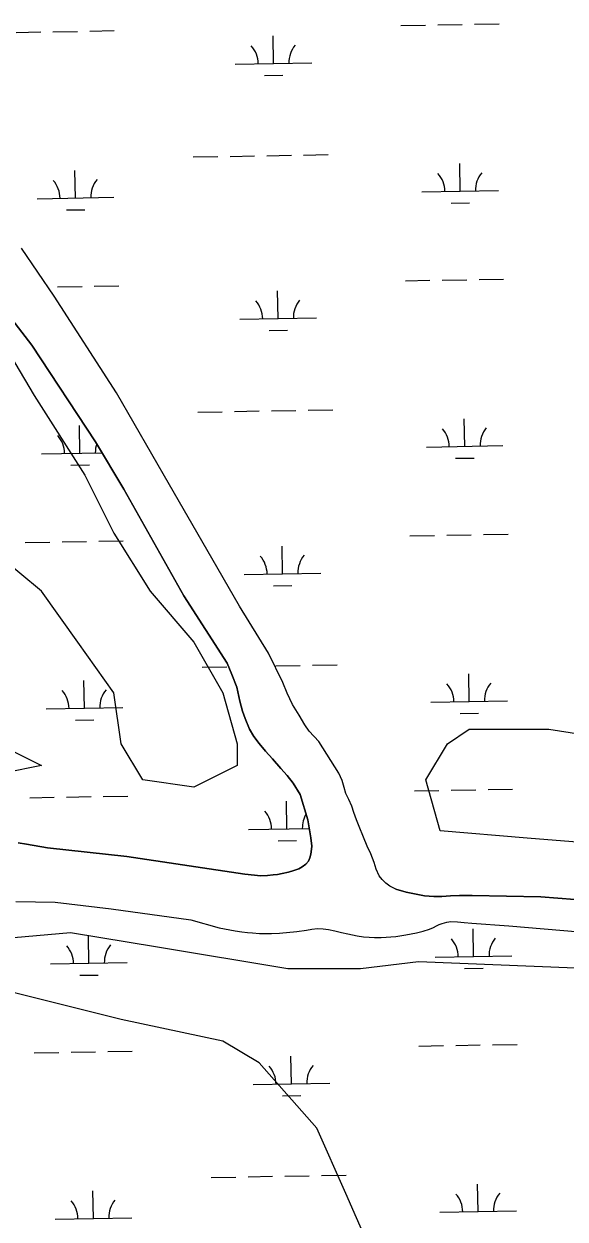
# Model space of a CAD drawing. Extents: x 3903937 to 3942190, y 260677 to 286651.
# Drawn here: x 3922070 to 3922776, y 273792 to 275350 of the extents above; entities that cross this region are included whole.
import ezdxf

# ---------------------------------------------------------------- set-up
doc = ezdxf.new("R2010")
doc.units = 0
for name, color, linetype in [('V-SITE-VEGE', 7, 'Continuous'), ('V-TOPO-SHOR', 7, 'Continuous'), ('V-WETL-SWMP', 7, 'Continuous')]:
    doc.layers.add(name, color=color, linetype=linetype)

msp = doc.modelspace()

# ---------------------------------------------------------------- linework, layer by layer
at = {"layer": 'V-SITE-VEGE'}
for points in [[(3922026.8, 274960.5), (3922083.6, 274865.9), (3922149.8, 274761.8), (3922187.6, 274686.1), (3922234.9, 274610.4), (3922291.6, 274544.2), (3922329.5, 274478), (3922348.4, 274411.7), (3922348.4, 274383.3), (3922291.6, 274355), (3922225.4, 274364.4), (3922197.1, 274411.7), (3922187.6, 274478), (3922140.3, 274544.2), (3922093, 274610.4), (3922036.3, 274657.7)], [(3922026.8, 274156.3), (3922130.9, 274165.7), (3922244.4, 274146.8), (3922414.6, 274118.4), (3922509.2, 274118.4), (3922584.8, 274127.9), (3923048.2, 274108.9), (3923473.8, 274071.1), (3923927.8, 274052.2), (3923994, 274014.3), (3924060.2, 273976.5), (3924060.2, 273929.2), (3923889.9, 273900.8), (3923767, 273891.3), (3923644, 273910.2), (3923530.5, 273938.6), (3923417.1, 273881.9), (3923303.6, 273768.3), (3923275.2, 273844), (3923218.5, 273910.2), (3923114.4, 273929.2), (3923038.8, 273891.3), (3923067.1, 273787.2)], [(3922556.4, 273673.7), (3922490.2, 273825.1), (3922452.4, 273910.2), (3922376.8, 273995.4), (3922329.5, 274023.8), (3922197.1, 274052.2), (3922045.8, 274090)]]:
    msp.add_lwpolyline(points, dxfattribs=at)
for points in [[(3921516.1, 274487.4), (3921743.1, 274478), (3921866.1, 274449.6), (3922036.3, 274411.7), (3922093, 274383.3), (3922045.8, 274373.9), (3921970.1, 274364.4), (3921818.8, 274364.4), (3921506.7, 274364.4), (3920967.6, 274402.3), (3920778.5, 274430.6), (3920731.2, 274468.5), (3920721.7, 274487.4), (3920750.1, 274506.3), (3920844.7, 274506.3)], [(3923057.7, 274383.3), (3923445.4, 274364.4), (3923596.7, 274364.4), (3923823.7, 274307.6), (3923899.4, 274241.4), (3923795.3, 274231.9), (3923644, 274231.9), (3923313, 274241.4), (3922726.7, 274288.7), (3922613.2, 274298.2), (3922594.3, 274364.4), (3922622.6, 274411.7), (3922651, 274430.6), (3922755, 274430.6)]]:
    msp.add_lwpolyline(points, close=True, dxfattribs=at)
at = {"layer": 'V-TOPO-SHOR'}
for points in [[(3922555.2, 274221.9), (3922547.5, 274225.9), (3922542.2, 274230), (3922537.3, 274234.7), (3922533.5, 274239.3), (3922529.8, 274248.1), (3922526.9, 274256.9), (3922522.8, 274267.9), (3922518, 274278.3), (3922512.9, 274290), (3922507.3, 274303.7), (3922504, 274312.6), (3922500.6, 274322.1), (3922497.8, 274330.2), (3922494, 274339.1), (3922490.2, 274346.7), (3922488, 274354.6), (3922485.2, 274363.9), (3922480.8, 274373.3), (3922454.7, 274414.6), (3922442.3, 274428), (3922436.6, 274436.5), (3922429.1, 274449.1), (3922420.6, 274462.8), (3922413.7, 274477.4), (3922408, 274491.6), (3922389.3, 274529.7), (3922351.2, 274591.1), (3922308.6, 274664.9), (3922260.2, 274749.3), (3922191, 274869), (3922109.6, 274995.4), (3922066.8, 275057.6)], [(3922062.7, 274282.6), (3922073.7, 274280.9), (3922100.8, 274275.8), (3922204.3, 274264.6), (3922358.4, 274241.6), (3922379.4, 274239.2), (3922388, 274239.8), (3922395.2, 274240.5), (3922401.1, 274241.3), (3922407.2, 274242.6), (3922415.1, 274244.4), (3922422.3, 274246.4), (3922428.6, 274248.5), (3922433.3, 274251), (3922437.9, 274254.5), (3922441.5, 274258.7), (3922443.2, 274262.8), (3922444.5, 274267.8), (3922445.4, 274274.1), (3922445.8, 274278.3), (3922444.6, 274288.8), (3922442.3, 274302.1), (3922440.6, 274312.6), (3922430.5, 274345.3), (3922421.3, 274360.3), (3922413.7, 274370.4), (3922405.2, 274379.5), (3922394.3, 274391.9), (3922385.4, 274402.1), (3922377.2, 274411.9), (3922370, 274421.2), (3922364.2, 274430.6), (3922358.6, 274444.6), (3922355.1, 274454.2), (3922351.8, 274467.3), (3922347.9, 274485.2), (3922341.4, 274502), (3922335.1, 274516.6), (3922278.8, 274604.3), (3922200.6, 274743.7), (3922163.6, 274805.2), (3922080.3, 274931.5), (3922013.7, 275017.8)], [(3922555.2, 274221.9), (3922568.7, 274218.3), (3922592.6, 274213.5), (3922604.9, 274212.3), (3922615.3, 274212.4), (3922626.5, 274213.3), (3922638.2, 274213.8), (3922655, 274213.7), (3922744.5, 274212), (3922911.1, 274199.2), (3923137.7, 274189.5), (3923308.3, 274180.5), (3923597.1, 274169), (3923793, 274150.3)], [(3922059.5, 274206), (3922111.1, 274205.2), (3922183.9, 274196.4), (3922288.1, 274181.9), (3922324.7, 274171.7), (3922345.8, 274167.6), (3922354.5, 274166.3), (3922361.6, 274165.5), (3922368.4, 274164.9), (3922377.3, 274164.4), (3922384.9, 274164.1), (3922393, 274164.1), (3922403.7, 274164.5), (3922426, 274166.7), (3922438.6, 274168.5), (3922445.5, 274169.9), (3922453, 274170.6), (3922460.5, 274170.1), (3922467.5, 274169.4), (3922475.8, 274167.7), (3922484.4, 274165.7), (3922492.6, 274163.8), (3922498.6, 274162.4), (3922505, 274161.3), (3922512.9, 274160), (3922520.6, 274159.4), (3922527.5, 274158.9), (3922536.2, 274159), (3922555.2, 274160.2), (3922568.4, 274162.5), (3922582.2, 274165.3), (3922591.1, 274167.4), (3922599.3, 274169.8), (3922604.4, 274172.1), (3922608.5, 274174.2), (3922611.7, 274176.1), (3922615.5, 274177.4), (3922621.8, 274178.9), (3922627.2, 274179.7), (3922635.6, 274179.5), (3922644.5, 274178.7), (3922654.2, 274177.8), (3922702.5, 274174.4), (3922794.7, 274166.6)]]:
    msp.add_lwpolyline(points, dxfattribs=at)
at = {"layer": 'V-WETL-SWMP'}
for p, q in [((3922658, 275349.7), (3922690, 275350.2)), ((3922060.1, 275339.1), (3922092.1, 275339.7)), ((3922108.1, 275340), (3922140.1, 275340.5)), ((3922156.1, 275340.8), (3922188.1, 275341.4)), ((3922395.8, 275298.6), (3922395.1, 275334.6)), ((3922562, 275348), (3922594, 275348.5)), ((3922610, 275348.8), (3922642, 275349.4)), ((3922345.8, 275297.7), (3922445.8, 275299.5)), ((3922384, 275283), (3922408, 275283.4)), ((3922387, 275178.4), (3922419, 275178.9)), ((3922435, 275179.2), (3922467, 275179.8)), ((3922291, 275176.7), (3922323, 275177.2)), ((3922339, 275177.5), (3922371, 275178.1)), ((3922639.2, 275132), (3922638.6, 275168)), ((3922137.4, 275123.2), (3922136.7, 275159.2)), ((3922589.2, 275131.2), (3922689.2, 275132.9)), ((3922087.4, 275122.3), (3922187.4, 275124.1)), ((3922627.5, 275116.4), (3922651.5, 275116.8)), ((3922125.6, 275107.6), (3922149.6, 275108)), ((3922109.6, 274995.4), (3922066.8, 275057.6)), ((3922114, 275007.4), (3922146, 275007.9)), ((3922162, 275008.2), (3922194, 275008.8)), ((3922567.8, 275015.3), (3922599.8, 275015.9)), ((3922615.8, 275016.2), (3922647.8, 275016.7)), ((3922663.8, 275017), (3922695.8, 275017.6)), ((3922191, 274869), (3922109.6, 274995.4)), ((3922401.6, 274966), (3922401, 275002)), ((3922351.6, 274965.1), (3922451.6, 274966.9)), ((3922389.9, 274950.3), (3922413.9, 274950.8)), ((3922260.2, 274749.3), (3922191, 274869)), ((3922296.9, 274844), (3922328.9, 274844.6)), ((3922344.9, 274844.9), (3922376.9, 274845.5)), ((3922392.9, 274845.7), (3922424.9, 274846.3)), ((3922440.9, 274846.6), (3922472.9, 274847.1)), ((3922143.2, 274790.6), (3922142.6, 274826.6)), ((3922645.1, 274799.4), (3922644.4, 274835.4)), ((3922093.2, 274789.7), (3922172, 274791.1)), ((3922595.1, 274798.5), (3922695, 274800.3)), ((3922131.5, 274775), (3922155.5, 274775.4)), ((3922633.3, 274783.8), (3922657.3, 274784.2)), ((3922308.6, 274664.9), (3922260.2, 274749.3)), ((3922573.7, 274682.7), (3922605.7, 274683.3)), ((3922621.7, 274683.6), (3922653.7, 274684.1)), ((3922669.7, 274684.4), (3922701.7, 274685)), ((3922071.9, 274673.9), (3922103.9, 274674.4)), ((3922119.9, 274674.7), (3922151.8, 274675.3)), ((3922167.8, 274675.6), (3922199.8, 274676.1)), ((3922351.2, 274591.1), (3922308.6, 274664.9)), ((3922407.5, 274633.4), (3922406.8, 274669.3)), ((3922357.5, 274632.5), (3922457.5, 274634.2)), ((3922395.7, 274617.7), (3922419.7, 274618.1)), ((3922389.3, 274529.7), (3922351.2, 274591.1)), ((3922408, 274491.6), (3922389.3, 274529.7)), ((3922302.8, 274511.4), (3922334.7, 274512)), ((3922398.7, 274513.1), (3922430.7, 274513.7)), ((3922446.7, 274514), (3922478.7, 274514.5)), ((3922149.1, 274458), (3922148.4, 274494)), ((3922650.9, 274466.8), (3922650.3, 274502.8)), ((3922413.7, 274477.4), (3922408, 274491.6)), ((3922420.6, 274462.8), (3922413.7, 274477.4)), ((3922429.1, 274449.1), (3922420.6, 274462.8)), ((3922600.9, 274465.9), (3922700.9, 274467.7)), ((3922099.1, 274457.1), (3922199.1, 274458.8)), ((3922436.6, 274436.5), (3922429.1, 274449.1)), ((3922639.2, 274451.2), (3922663.2, 274451.6)), ((3922137.4, 274442.3), (3922161.3, 274442.8)), ((3922442.3, 274428), (3922436.6, 274436.5)), ((3922454.7, 274414.6), (3922442.3, 274428)), ((3922480.8, 274373.3), (3922454.7, 274414.6)), ((3922485.2, 274363.9), (3922480.8, 274373.3)), ((3922488, 274354.6), (3922485.2, 274363.9)), ((3922490.2, 274346.7), (3922488, 274354.6)), ((3922077.7, 274341.3), (3922109.7, 274341.8)), ((3922125.7, 274342.1), (3922157.7, 274342.7)), ((3922173.7, 274343), (3922205.7, 274343.5)), ((3922494, 274339.1), (3922490.2, 274346.7)), ((3922497.8, 274330.2), (3922494, 274339.1)), ((3922579.5, 274350.1), (3922611.5, 274350.7)), ((3922627.5, 274350.9), (3922659.5, 274351.5)), ((3922675.5, 274351.8), (3922707.5, 274352.3)), ((3922413.3, 274300.7), (3922412.7, 274336.7)), ((3922500.6, 274322.1), (3922497.8, 274330.2)), ((3922504, 274312.6), (3922500.6, 274322.1)), ((3922507.3, 274303.7), (3922504, 274312.6)), ((3922363.3, 274299.9), (3922442.5, 274301.2)), ((3922512.9, 274290), (3922507.3, 274303.7)), ((3922401.6, 274285.1), (3922425.6, 274285.5)), ((3922518, 274278.3), (3922512.9, 274290)), ((3922522.8, 274267.9), (3922518, 274278.3)), ((3922526.9, 274256.9), (3922522.8, 274267.9)), ((3922529.8, 274248.1), (3922526.9, 274256.9)), ((3922533.5, 274239.3), (3922529.8, 274248.1)), ((3922537.3, 274234.7), (3922533.5, 274239.3)), ((3922542.2, 274230), (3922537.3, 274234.7)), ((3922547.5, 274225.9), (3922542.2, 274230)), ((3922555.2, 274221.9), (3922547.5, 274225.9)), ((3922568.7, 274218.3), (3922555.2, 274221.9)), ((3922592.6, 274213.5), (3922568.7, 274218.3)), ((3922604.9, 274212.3), (3922592.6, 274213.5)), ((3922626.5, 274213.3), (3922615.3, 274212.4)), ((3922638.2, 274213.8), (3922626.5, 274213.3)), ((3922655, 274213.7), (3922638.2, 274213.8)), ((3922744.5, 274212), (3922655, 274213.7)), ((3922615.3, 274212.4), (3922604.9, 274212.3)), ((3922911.1, 274199.2), (3922744.5, 274212)), ((3922656.8, 274134.2), (3922656.1, 274170.2)), ((3922154.9, 274125.3), (3922154.3, 274161.3)), ((3922606.8, 274133.3), (3922706.8, 274135.1)), ((3922104.9, 274124.5), (3922204.9, 274126.2)), ((3922143.2, 274109.7), (3922167.2, 274110.1)), ((3922645, 274118.5), (3922669, 274119)), ((3922131.6, 274009.5), (3922163.6, 274010)), ((3922179.6, 274010.3), (3922211.5, 274010.9)), ((3922585.4, 274017.5), (3922617.4, 274018)), ((3922633.4, 274018.3), (3922665.4, 274018.9)), ((3922681.4, 274019.2), (3922713.4, 274019.7)), ((3922083.6, 274008.6), (3922115.6, 274009.2)), ((3922419.2, 273968.1), (3922418.5, 274004.1)), ((3922369.2, 273967.2), (3922469.2, 273969)), ((3922407.5, 273952.5), (3922431.4, 273952.9)), ((3922314.5, 273846.2), (3922346.5, 273846.7)), ((3922362.5, 273847), (3922394.5, 273847.6)), ((3922410.4, 273847.9), (3922442.4, 273848.4)), ((3922458.4, 273848.7), (3922490.4, 273849.3)), ((3922160.8, 273792.7), (3922160.2, 273828.7)), ((3922662.6, 273801.6), (3922662, 273837.5)), ((3922110.8, 273791.8), (3922210.8, 273793.6)), ((3922612.6, 273800.7), (3922712.6, 273802.4))]:
    msp.add_line(p, q, dxfattribs=at)
for points in [[(3922013.7, 275017.8), (3922080.3, 274931.5), (3922163.6, 274805.2), (3922200.6, 274743.7), (3922278.8, 274604.3), (3922335.1, 274516.6), (3922341.4, 274502), (3922347.9, 274485.2), (3922351.8, 274467.3), (3922355.1, 274454.2), (3922358.6, 274444.6), (3922364.2, 274430.6), (3922370, 274421.2), (3922377.2, 274411.9), (3922385.4, 274402.1), (3922394.3, 274391.9), (3922405.2, 274379.5), (3922413.7, 274370.4), (3922421.3, 274360.3), (3922430.5, 274345.3), (3922440.6, 274312.6), (3922442.3, 274302.1), (3922444.6, 274288.8), (3922445.8, 274278.3), (3922445.4, 274274.1), (3922444.5, 274267.8), (3922443.2, 274262.8), (3922441.5, 274258.7), (3922437.9, 274254.5), (3922433.3, 274251), (3922428.6, 274248.5), (3922422.3, 274246.4), (3922415.1, 274244.4), (3922407.2, 274242.6), (3922401.1, 274241.3), (3922395.2, 274240.5), (3922388, 274239.8), (3922379.4, 274239.2), (3922358.4, 274241.6), (3922204.3, 274264.6), (3922100.8, 274275.8), (3922073.7, 274280.9), (3922062.7, 274282.6)], [(3922059.5, 274206), (3922111.1, 274205.2), (3922183.9, 274196.4), (3922288.1, 274181.9), (3922324.7, 274171.7), (3922345.8, 274167.6), (3922354.5, 274166.3), (3922361.6, 274165.5), (3922368.4, 274164.9), (3922377.3, 274164.4), (3922384.9, 274164.1), (3922393, 274164.1), (3922403.7, 274164.5), (3922426, 274166.7), (3922438.6, 274168.5), (3922445.5, 274169.9), (3922453, 274170.6), (3922460.5, 274170.1), (3922467.5, 274169.4), (3922475.8, 274167.7), (3922484.4, 274165.7), (3922492.6, 274163.8), (3922498.6, 274162.4), (3922505, 274161.3), (3922512.9, 274160), (3922520.6, 274159.4), (3922527.5, 274158.9), (3922536.2, 274159), (3922555.2, 274160.2), (3922568.4, 274162.5), (3922582.2, 274165.3), (3922591.1, 274167.4), (3922599.3, 274169.8), (3922604.4, 274172.1), (3922608.5, 274174.2), (3922611.7, 274176.1), (3922615.5, 274177.4), (3922621.8, 274178.9), (3922627.2, 274179.7), (3922635.6, 274179.5), (3922644.5, 274178.7), (3922654.2, 274177.8), (3922702.5, 274174.4), (3922794.7, 274166.6)]]:
    msp.add_lwpolyline(points, dxfattribs=at)
for centre, start, end in [((3922340.5, 275298.1), 0.2366, 41.7802), ((3922451, 275300), 140.2366, 181.7802), ((3922584, 275131.6), 0.2366, 41.7802), ((3922694.4, 275133.5), 140.2366, 181.7802), ((3922082.1, 275122.7), 0.2366, 41.7802), ((3922192.6, 275124.7), 140.2366, 181.7802), ((3922346.4, 274965.5), 0.2366, 41.7802), ((3922456.8, 274967.4), 140.2366, 181.7802), ((3922589.8, 274798.9), 0.2366, 41.7802), ((3922700.3, 274800.9), 140.2366, 181.7802), ((3922088, 274790.1), 0.2366, 41.7802), ((3922198.5, 274792), 161.9907, 181.7802), ((3922352.2, 274632.9), 0.2366, 41.7802), ((3922462.7, 274634.8), 140.2366, 181.7802), ((3922093.8, 274457.5), 0.2366, 41.7802), ((3922204.3, 274459.4), 140.2366, 181.7802), ((3922595.7, 274466.3), 0.2366, 41.7802), ((3922706.1, 274468.2), 140.2366, 181.7802), ((3922358.1, 274300.2), 0.2366, 41.7802), ((3922468.5, 274302.2), 149.2175, 181.7802), ((3922601.5, 274133.7), 0.2366, 41.7802), ((3922712, 274135.6), 140.2366, 181.7802), ((3922099.7, 274124.8), 0.2366, 41.7802), ((3922210.2, 274126.8), 140.2366, 181.7802), ((3922363.9, 273967.6), 0.2366, 41.7802), ((3922474.4, 273969.6), 140.2366, 181.7802), ((3922607.4, 273801.1), 0.2366, 41.7802), ((3922717.8, 273803), 140.2366, 181.7802), ((3922105.5, 273792.2), 0.2366, 41.7802), ((3922216, 273794.2), 140.2366, 181.7802)]:
    msp.add_arc(centre, 35.2, start, end, dxfattribs=at)

doc.saveas('drawing.dxf')
